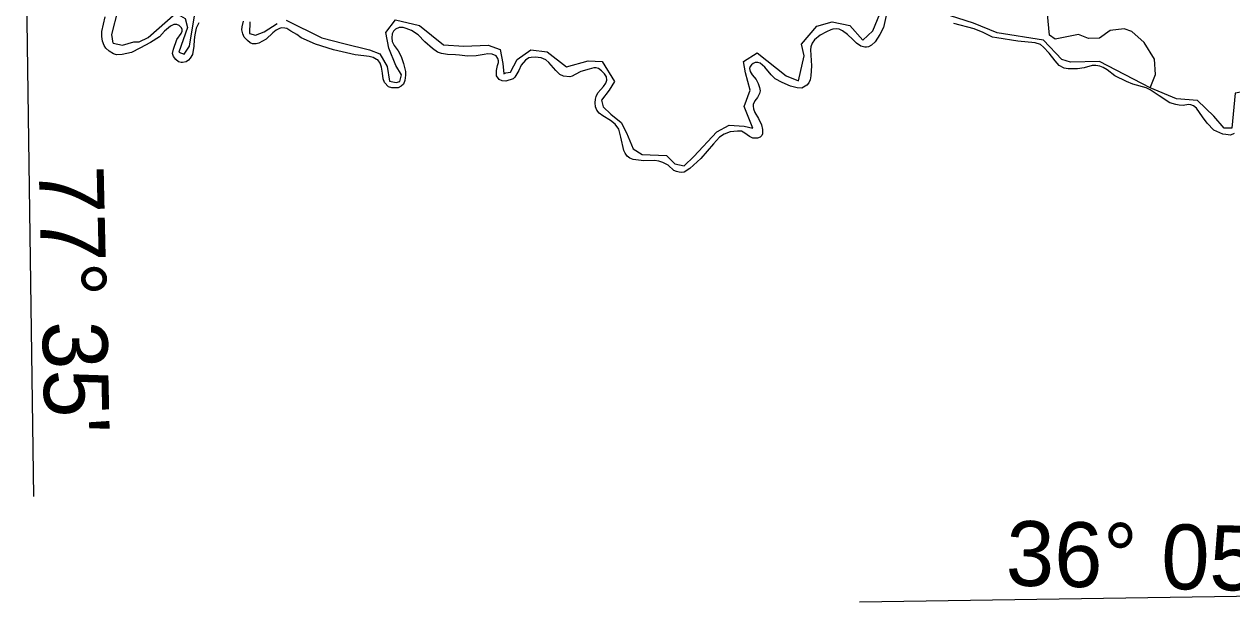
# Model space of a CAD drawing. Extents: x 2290615 to 2522933, y 819489 to 1012715.
# Drawn here: x 2418783 to 2430887, y 852067 to 857856 of the extents above; entities that cross this region are included whole.
import ezdxf

# ---------------------------------------------------------------- set-up
doc = ezdxf.new("R2010")
doc.units = 0
for name, color, linetype in [('Exist Boundary Political CountyLine', 7, 'Continuous'), ('Exist Hydrographic Misc Water Feature', 7, 'Continuous'), ('Map Preparation Longitude Latitude Label', 7, 'Continuous'), ('Map Preparation Longitude Latitude Lines', 7, 'Continuous')]:
    doc.layers.add(name, color=color, linetype=linetype)

msp = doc.modelspace()

# ---------------------------------------------------------------- linework, layer by layer
at = {"layer": 'Exist Boundary Political CountyLine'}
for points in [[(2427428, 857972), (2427395, 857823), (2427360, 857751), (2427313, 857678)], [(2420534, 857869), (2420508, 857816), (2420495, 857749), (2420488, 857698), (2420485, 857634), (2420470, 857553), (2420448, 857516), (2420431, 857496), (2420406, 857480), (2420370, 857472), (2420355, 857471), (2420331, 857479), (2420302, 857503), (2420279, 857532), (2420271, 857563), (2420280, 857604), (2420314, 857701), (2420355, 857763), (2420365, 857786), (2420365, 857802), (2420359, 857820), (2420337, 857841), (2420312, 857851), (2420283, 857853), (2420248, 857837), (2420189, 857786), (2420138, 857730), (2420050, 857673), (2419941, 857615), (2419858, 857573), (2419765, 857552), (2419709, 857547), (2419677, 857558), (2419635, 857585), (2419601, 857614), (2419584, 857642), (2419569, 857687), (2419563, 857733), (2419562, 857781), (2419594, 857931)], [(2420987, 857725), (2420973, 857759), (2420965, 857800), (2420968, 857830), (2420982, 857885)], [(2430910, 856759), (2430872, 856742), (2430826, 856750), (2430796, 856753), (2430707, 856794), (2430640, 856863), (2430593, 856926), (2430534, 857015), (2430502, 857036), (2430476, 857046), (2430454, 857050), (2430400, 857042), (2430358, 857045), (2430327, 857050), (2430265, 857069), (2430160, 857139), (2430067, 857198), (2430029, 857218), (2429895, 857256), (2429830, 857281), (2429715, 857339), (2429638, 857398), (2429596, 857422), (2429563, 857434), (2429525, 857443), (2429487, 857441), (2429406, 857417), (2429339, 857408), (2429246, 857409), (2429208, 857416), (2429158, 857442), (2429117, 857487), (2429057, 857565), (2429000, 857627), (2428969, 857651), (2428917, 857670), (2428742, 857686), (2428533, 857719), (2428487, 857727), (2428396, 857772), (2428305, 857809), (2428100, 857862)], [(2424614, 857265), (2424622, 857296), (2424619, 857328), (2424601, 857358), (2424571, 857388), (2424538, 857411), (2424515, 857418), (2424491, 857418), (2424447, 857405), (2424362, 857381), (2424306, 857353), (2424277, 857334), (2424251, 857328), (2424188, 857336), (2424152, 857351), (2424113, 857393), (2424043, 857471), (2424011, 857498), (2423966, 857517), (2423906, 857525), (2423865, 857523), (2423840, 857517), (2423806, 857496), (2423765, 857445), (2423740, 857390), (2423701, 857326), (2423683, 857308), (2423609, 857286), (2423573, 857288), (2423543, 857300), (2423518, 857339), (2423516, 857391), (2423527, 857441), (2423537, 857473), (2423536, 857489), (2423532, 857511), (2423512, 857539), (2423472, 857554), (2423431, 857560), (2423395, 857553), (2423312, 857538), (2423226, 857535), (2423146, 857544), (2423105, 857549), (2423027, 857552), (2422965, 857563), (2422927, 857576), (2422877, 857612), (2422800, 857680), (2422731, 857748), (2422664, 857792), (2422612, 857814), (2422580, 857821), (2422540, 857821), (2422506, 857806), (2422484, 857786), (2422471, 857758), (2422468, 857720), (2422472, 857682), (2422490, 857643), (2422530, 857587), (2422561, 857531), (2422586, 857462), (2422605, 857382), (2422605, 857344), (2422597, 857291), (2422585, 857255), (2422561, 857233), (2422532, 857219), (2422495, 857217), (2422468, 857219), (2422436, 857228), (2422396, 857270), (2422380, 857308), (2422375, 857365), (2422365, 857425), (2422350, 857464), (2422328, 857497), (2422315, 857502), (2422281, 857521), (2422241, 857531), (2422187, 857537), (2422102, 857550), (2421883, 857599), (2421702, 857657), (2421559, 857718), (2421515, 857752), (2421454, 857786), (2421417, 857811), (2421395, 857816), (2421363, 857818), (2421341, 857812), (2421310, 857796), (2421276, 857770), (2421209, 857706), (2421135, 857666), (2421107, 857659), (2421070, 857660), (2421048, 857669), (2421022, 857691), (2420987, 857725)], [(2427313, 857678), (2427277, 857646), (2427246, 857629), (2427225, 857624), (2427208, 857625), (2427167, 857637), (2427126, 857664), (2427088, 857703), (2427035, 857753), (2426986, 857790), (2426952, 857807), (2426921, 857810), (2426889, 857807), (2426869, 857800), (2426823, 857778), (2426762, 857744), (2426704, 857698), (2426681, 857667), (2426666, 857630), (2426665, 857599), (2426675, 857437), (2426668, 857337), (2426661, 857297), (2426647, 857269), (2426627, 857244), (2426576, 857216), (2426532, 857217), (2426462, 857236), (2426379, 857271), (2426310, 857308), (2426269, 857349), (2426205, 857424), (2426161, 857466), (2426135, 857473), (2426111, 857473), (2426089, 857463), (2426072, 857449), (2426058, 857430), (2426054, 857411), (2426061, 857383), (2426080, 857349), (2426118, 857302), (2426139, 857262), (2426153, 857222), (2426159, 857187), (2426154, 857160), (2426132, 857122), (2426105, 857088), (2426090, 857052), (2426089, 857033), (2426092, 857009), (2426106, 856970), (2426143, 856911), (2426172, 856846), (2426184, 856799), (2426184, 856758), (2426175, 856741), (2426158, 856722), (2426134, 856713), (2426114, 856712), (2426085, 856714), (2426054, 856731), (2426006, 856765), (2425974, 856783), (2425931, 856784), (2425860, 856777), (2425799, 856754), (2425752, 856724), (2425692, 856657), (2425564, 856511), (2425454, 856410), (2425398, 856372), (2425371, 856369), (2425347, 856372), (2425322, 856378), (2425296, 856391), (2425239, 856444), (2425185, 856471), (2425145, 856483), (2425099, 856488), (2424994, 856486), (2424887, 856500), (2424853, 856514), (2424828, 856533), (2424805, 856564), (2424793, 856591), (2424763, 856725), (2424742, 856803), (2424708, 856853), (2424661, 856889), (2424582, 856936), (2424545, 856964), (2424523, 856993), (2424508, 857027), (2424507, 857068), (2424508, 857104), (2424516, 857132), (2424533, 857168), (2424562, 857201), (2424590, 857230), (2424614, 857265)]]:
    msp.add_lwpolyline(points, dxfattribs=at)
at = {"layer": 'Exist Hydrographic Misc Water Feature'}
for points in [[(2419675, 857664), (2419769, 857644), (2419883, 857678), (2419937, 857678), (2420026, 857723), (2420302, 857965), (2420396, 857911), (2420421, 857822), (2420332, 857575), (2420386, 857555), (2420441, 857634), (2420490, 857940), (2420456, 858252), (2420554, 858345), (2420693, 858385), (2420879, 858279), (2421006, 858286)], [(2430067, 857219), (2429562, 857482), (2429269, 857475), (2429182, 857503), (2428998, 857694), (2428534, 857768), (2428297, 857866), (2427910, 857989), (2427773, 858099), (2427579, 858367)], [(2419675, 857664), (2419660, 857753), (2419725, 858000)], [(2421410, 857896), (2421765, 857719), (2421988, 857662), (2422244, 857598), (2422347, 857559), (2422421, 857431), (2422446, 857286), (2422510, 857271), (2422549, 857282), (2422566, 857347), (2422507, 857443), (2422439, 857616), (2422407, 857772), (2422506, 857900), (2422744, 857843), (2422985, 857648), (2423188, 857637), (2423433, 857644), (2423553, 857602), (2423582, 857463), (2423589, 857357), (2423610, 857367), (2423656, 857374), (2423724, 857502), (2423862, 857598), (2424025, 857577), (2424217, 857428), (2424437, 857488), (2424575, 857481), (2424699, 857282), (2424646, 857193), (2424568, 857094), (2424586, 857026), (2424664, 856955), (2424767, 856870), (2424820, 856767), (2424888, 856607), (2424976, 856551), (2425221, 856540), (2425306, 856455), (2425398, 856437), (2425494, 856529), (2425725, 856778), (2425849, 856845), (2425998, 856835), (2426087, 856813), (2425998, 857030), (2426059, 857193), (2426012, 857367), (2425991, 857481), (2426129, 857570), (2426420, 857339), (2426545, 857289), (2426601, 857538), (2426573, 857655), (2426726, 857836), (2426882, 857879), (2427059, 857843), (2427187, 857694), (2427290, 857790), (2427381, 858016)], [(2421044, 857879), (2421041, 857761), (2421101, 857744), (2421190, 857779), (2421318, 857864)], [(2430067, 857219), (2430123, 857353), (2430113, 857504), (2430010, 857671), (2429884, 857784), (2429808, 857810), (2429667, 857791), (2429560, 857715), (2429451, 857713), (2429351, 857752), (2429118, 857706), (2429059, 857747), (2429040, 857956)], [(2431831, 856344), (2431755, 856425), (2431702, 856523), (2431605, 856677), (2431395, 856810), (2431193, 857072), (2431055, 857189), (2430919, 857164), (2430887, 856815), (2430810, 856815), (2430706, 856934), (2430542, 857091), (2430332, 857108), (2430067, 857219)]]:
    msp.add_lwpolyline(points, dxfattribs=at)
at = {"layer": 'Map Preparation Longitude Latitude Lines'}
for p, q in [((2418880, 853121), (2418783, 859959)), ((2427156, 852067), (2435226, 852185))]:
    msp.add_line(p, q, dxfattribs=at)

# ---------------------------------------------------------------- texts
at = {"layer": 'Map Preparation Longitude Latitude Label'}
for s, rotation, p in [("77° 35'", 271.3075, (2418929, 856431)), ("36° 05'", 358.7646, (2428618, 852231))]:
    msp.add_text(s, height=650, rotation=rotation, dxfattribs=at).set_placement(p)

doc.saveas('drawing.dxf')
